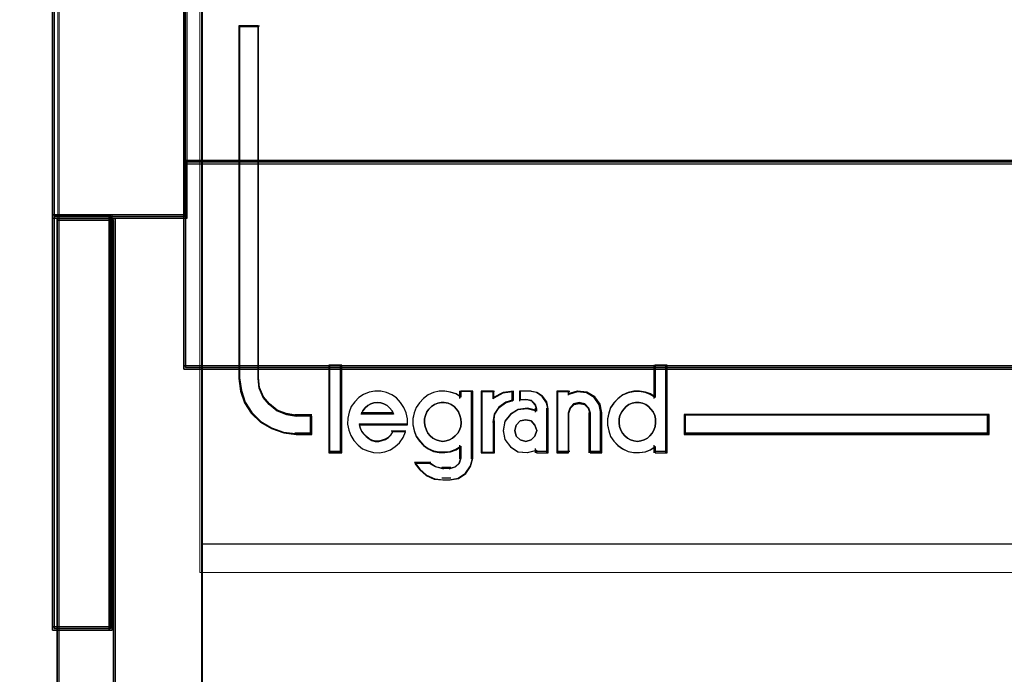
# Model space of a CAD drawing. Header units: millimetres. Extents: x -1290 to 1795, y -4192 to -1311.
# Tile 673 of 1056: x 1436.83 to 1442.09, y -2661.26 to -2657.76. Entities that reach past the tile are written whole.
import ezdxf

# ---------------------------------------------------------------- set-up
doc = ezdxf.new("R2010")
doc.units = ezdxf.units.MM
doc.layers.add('30', color=7, linetype='Continuous')
doc.layers.add('45', color=7, linetype='Continuous')
doc.layers.add('Aparatura', color=7, linetype='Continuous', lineweight=13)

# ---------------------------------------------------------------- blocks, each defined once
blk = doc.blocks.new('*U358')
at = {"layer": '45', "color": 7}
for points in [[(189.646347, -533.443271), (117.625529, -533.443271), (117.625529, -615.466039), (189.646347, -615.466039), (189.646347, -533.443271)], [(189.624863, -533.464815), (117.647013, -533.464815), (117.647013, -615.44629), (189.624863, -615.44629), (189.624863, -533.464815)], [(120.568808, -593.742196), (120.568808, -593.250954), (120.153036, -593.250954), (119.891042, -593.206798), (119.651831, -593.112965), (119.435402, -592.947378), (119.275928, -592.754193), (119.167713, -592.505812), (119.139235, -592.246392), (119.139235, -582.830005), (118.620944, -582.830005), (118.620944, -592.246392), (118.672204, -592.588606), (118.774723, -592.897702), (118.956979, -593.17368), (119.201886, -593.416541), (119.498052, -593.587648), (119.822696, -593.703559), (120.153036, -593.742196), (120.568808, -593.742196)], [(121.349385, -594.216171), (121.349385, -591.91093), (121.046822, -591.91093), (121.046822, -594.216171), (121.349385, -594.216171)], [(138.659947, -593.208975), (130.519382, -593.208975), (130.519382, -593.742196), (138.659947, -593.742196), (138.659947, -593.208975)]]:
    blk.add_lwpolyline(points, close=True, dxfattribs=at)
at = {"layer": '45', "color": 139}
for points in [[(189.646347, -533.443271), (117.625529, -533.443271), (117.625529, -615.466039), (189.646347, -615.466039), (189.646347, -533.443271)], [(124.069539, -593.928913), (124.16285, -593.917427), (124.250329, -593.888711), (124.326144, -593.842766), (124.401959, -593.779591), (124.471942, -593.70493), (124.512766, -593.630269), (124.547757, -593.532635), (124.559421, -593.435001), (124.547757, -593.325881), (124.52443, -593.239734), (124.489438, -593.1421), (124.436951, -593.067439), (124.3728, -592.992778), (124.296985, -592.941089), (124.209506, -592.90663), (124.110363, -592.889401), (124.022884, -592.889401), (123.935405, -592.90663), (123.847926, -592.941089), (123.772111, -592.992778), (123.696296, -593.067439), (123.643809, -593.1421), (123.608817, -593.239734), (123.58549, -593.325881), (123.58549, -593.435001), (123.597153, -593.532635), (123.632145, -593.630269), (123.672968, -593.70493), (123.731288, -593.779591), (123.807103, -593.842766), (123.894582, -593.888711), (123.982061, -593.917427), (124.069539, -593.928913)], [(129.273119, -593.928913), (129.360598, -593.917427), (129.448077, -593.888711), (129.535555, -593.842766), (129.599707, -593.779591), (129.663858, -593.70493), (129.704681, -593.630269), (129.739673, -593.532635), (129.751337, -593.435001), (129.751337, -593.325881), (129.728009, -593.239734), (129.687186, -593.1421), (129.628866, -593.067439), (129.564715, -592.992778), (129.4889, -592.941089), (129.401421, -592.90663), (129.313942, -592.889401), (129.214799, -592.889401), (129.127321, -592.90663), (129.039842, -592.941089), (128.964027, -592.992778), (128.899875, -593.067439), (128.847388, -593.1421), (128.800733, -593.239734), (128.777405, -593.325881), (128.777405, -593.435001), (128.789069, -593.532635), (128.82406, -593.630269), (128.864884, -593.70493), (128.934867, -593.779591), (128.999018, -593.842766), (129.086497, -593.888711), (129.173976, -593.917427), (129.273119, -593.928913)], [(126.578897, -593.637788), (126.530815, -593.495195), (126.428639, -593.38231), (126.28439, -593.352603), (126.140142, -593.38231), (126.025946, -593.495195), (125.989884, -593.637788), (126.025946, -593.786321), (126.140142, -593.887324), (126.28439, -593.928913), (126.428639, -593.887324), (126.530815, -593.786321), (126.578897, -593.637788)]]:
    blk.add_lwpolyline(points, close=True, dxfattribs=at)
for points in [[(118.620944, -582.830005), (118.620944, -592.252048)], [(118.620944, -582.830005), (119.172361, -582.830005)], [(119.127604, -582.830005), (119.127604, -592.252048)], [(121.025338, -591.889386), (121.025338, -594.23592)], [(121.025338, -591.889386), (121.370869, -591.889386)], [(121.326111, -591.889386), (121.326111, -594.23592)], [(129.706579, -591.889386), (129.706579, -592.78527)], [(129.706579, -591.889386), (130.062852, -591.889386)], [(130.018094, -591.889386), (130.018094, -594.23592)], [(118.620944, -592.20896), (118.672517, -592.559737), (118.775663, -592.876568), (118.959034, -593.159453), (119.205439, -593.408392), (119.503417, -593.583781), (119.830046, -593.702592), (120.162406, -593.742196)], [(119.127604, -592.20896), (119.156671, -592.478333), (119.267128, -592.736243), (119.429905, -592.93684), (119.650818, -593.10878), (119.894985, -593.206212), (120.162406, -593.252063)], [(123.123588, -593.485343), (123.123588, -593.327327), (123.089245, -593.169311), (123.026282, -593.022582), (122.940424, -592.88714), (122.83167, -592.768628), (122.705745, -592.683976), (122.562648, -592.621898), (122.413827, -592.588038), (122.253559, -592.582394), (122.104738, -592.610611), (121.955917, -592.672689), (121.824268, -592.757341), (121.721238, -592.875853), (121.623932, -593.000008), (121.566694, -593.146737), (121.538074, -593.310397), (121.526627, -593.468413), (121.56097, -593.626429), (121.612485, -593.773158), (121.698343, -593.908601), (121.807097, -594.027113), (121.921574, -594.123051), (122.070395, -594.185129), (122.219216, -594.224633), (122.37376, -594.23592), (122.522581, -594.207703), (122.671402, -594.151268), (122.797327, -594.066617), (122.917529, -593.965035), (123.014834, -593.823949), (123.077797, -593.67722)], [(124.559421, -592.746105), (124.426842, -592.661427), (124.276969, -592.61062), (124.127096, -592.582394), (123.977223, -592.588039), (123.821586, -592.621911), (123.683242, -592.684008), (123.556427, -592.779976), (123.446905, -592.898526), (123.36044, -593.02272), (123.308561, -593.169495), (123.273975, -593.327561), (123.273975, -593.485626), (123.308561, -593.643692), (123.36044, -593.796112), (123.446905, -593.920307), (123.556427, -594.038856), (123.683242, -594.129179), (123.821586, -594.196922), (123.977223, -594.225148), (124.127096, -594.225148), (124.276969, -594.208212), (124.426842, -594.15176), (124.559421, -594.067082)], [(124.514663, -592.582394), (124.514663, -592.78527)], [(124.514663, -592.582394), (124.870936, -592.582394)], [(124.826178, -592.582394), (124.826178, -594.390321)], [(125.092935, -592.582394), (125.092935, -594.23592)], [(125.092935, -592.582394), (125.454579, -592.582394)], [(125.961238, -592.582394), (125.670381, -592.630637), (125.409821, -592.796042)], [(125.409821, -592.582394), (125.409821, -592.796042)], [(125.916481, -592.582394), (125.916481, -592.86247)], [(126.116996, -592.582394), (126.116996, -592.851698)], [(126.417769, -592.582394), (126.116996, -592.582394)], [(126.87967, -593.08689), (126.843044, -592.894701), (126.727062, -592.726536), (126.56835, -592.624436), (126.373011, -592.582394)], [(127.114202, -592.582394), (127.114202, -594.23592)], [(127.114202, -592.582394), (127.457942, -592.582394)], [(128.315504, -593.198202), (128.26863, -592.955432), (128.128009, -592.748189), (127.911218, -592.612), (127.659271, -592.582394), (127.413184, -592.65937)], [(127.413184, -592.582394), (127.413184, -592.697297)], [(129.751337, -592.746105), (129.618757, -592.661427), (129.480413, -592.61062), (129.319012, -592.582394), (129.169139, -592.588039), (129.019266, -592.621911), (128.875158, -592.684008), (128.748342, -592.779976), (128.63882, -592.898526), (128.552355, -593.02272), (128.500476, -593.169495), (128.46589, -593.327561), (128.46589, -593.485626), (128.500476, -593.643692), (128.552355, -593.796112), (128.63882, -593.920307), (128.748342, -594.038856), (128.875158, -594.129179), (129.019266, -594.196922), (129.169139, -594.225148), (129.319012, -594.225148), (129.480413, -594.208212), (129.618757, -594.15176), (129.751337, -594.067082)], [(125.961238, -592.819382), (125.749155, -592.884437), (125.567369, -593.014548), (125.440119, -593.2038), (125.409821, -593.422622)], [(126.116996, -592.806814), (126.333624, -592.806814)], [(126.578897, -593.08689), (126.539592, -592.950109), (126.441328, -592.839381), (126.290657, -592.806814)], [(122.756573, -593.198202), (122.715505, -593.114569), (122.645102, -593.030935), (122.580566, -592.973034), (122.492562, -592.921568), (122.416292, -592.895834), (122.328289, -592.889401), (122.228551, -592.895834), (122.152281, -592.921568), (122.064278, -592.973034), (121.999742, -593.030935), (121.935206, -593.114569), (121.88827, -593.198202)], [(126.578897, -593.106578), (126.333299, -593.043802), (126.081852, -593.072336), (125.877187, -593.203597), (125.725149, -593.391928), (125.678369, -593.637328), (125.725149, -593.877022), (125.877187, -594.076766), (126.081852, -594.208027), (126.333299, -594.225148), (126.578897, -594.162371)], [(126.534139, -593.043802), (126.534139, -593.147932)], [(126.834912, -593.043802), (126.834912, -594.23592)], [(128.014731, -593.198202), (127.966607, -593.043802), (127.864344, -592.921568), (127.707942, -592.889401), (127.563571, -592.921568), (127.461308, -593.043802), (127.413184, -593.198202)], [(120.117648, -593.208975), (120.568808, -593.208975)], [(120.52405, -593.208975), (120.52405, -593.742196)], [(121.88827, -593.153318), (122.756573, -593.153318)], [(125.092935, -594.23592), (125.454579, -594.23592), (125.454579, -593.379534)], [(127.413184, -593.153318), (127.413184, -594.23592)], [(127.969973, -593.153318), (127.969973, -594.23592)], [(128.270746, -593.153318), (128.270746, -594.23592)], [(130.519382, -593.208975), (138.659947, -593.208975)], [(130.519382, -593.208975), (130.519382, -593.742196)], [(138.61698, -593.742196), (138.61698, -593.208975)], [(121.838142, -593.46212), (123.123588, -593.46212)], [(121.838142, -593.46212), (121.861544, -593.565178), (121.902499, -593.656112), (121.961006, -593.734921), (122.025364, -593.801606), (122.101423, -593.862229), (122.177482, -593.904664), (122.265243, -593.928913), (122.364705, -593.928913), (122.452466, -593.904664), (122.540226, -593.874353), (122.616285, -593.825855), (122.680643, -593.75917), (122.733299, -593.668237)], [(122.688541, -593.648837), (123.07883, -593.648837)], [(120.117648, -593.697312), (120.568808, -593.697312)], [(130.519382, -593.697312), (138.659947, -593.697312)], [(121.025338, -594.192831), (121.370869, -594.192831)], [(124.514663, -594.027658), (124.514663, -594.390321)], [(126.534139, -594.121017), (126.534139, -594.23592)], [(126.534139, -594.192831), (126.87967, -594.192831)], [(127.114202, -594.192831), (127.457942, -594.192831)], [(127.969973, -594.192831), (128.315504, -594.192831)], [(129.706579, -594.027658), (129.706579, -594.23592)], [(129.706579, -594.192831), (130.062852, -594.192831)], [(124.242535, -594.955859), (124.475941, -594.914496), (124.679424, -594.778589), (124.811089, -594.577683), (124.870936, -594.347232)], [(124.242535, -594.659625), (124.397745, -594.608622), (124.507685, -594.506616), (124.559421, -594.347232)], [(123.318733, -594.483679), (123.460427, -594.67134), (123.637545, -594.828734), (123.855991, -594.931644), (124.092149, -594.955859)], [(123.318733, -594.483679), (123.746618, -594.483679)], [(123.70186, -594.483679), (123.87812, -594.600976), (124.092149, -594.659625)], [(124.047391, -594.616536), (124.285503, -594.616536)], [(124.285503, -594.91277), (124.047391, -594.91277)], [(117.625529, -596.66145), (189.646347, -596.66145)]]:
    blk.add_lwpolyline(points, dxfattribs=at)
at = {"layer": '45', "color": 1}
for points in [[(120.568808, -593.742196), (120.568808, -593.250954), (120.153036, -593.250954), (119.891042, -593.206798), (119.651831, -593.112965), (119.435402, -592.947378), (119.275928, -592.754193), (119.167713, -592.505812), (119.139235, -592.246392), (119.139235, -582.830005), (118.620944, -582.830005), (118.620944, -592.246392), (118.672204, -592.588606), (118.774723, -592.897702), (118.956979, -593.17368), (119.201886, -593.416541), (119.498052, -593.587648), (119.822696, -593.703559), (120.153036, -593.742196), (120.568808, -593.742196)], [(120.547324, -593.720652), (120.547324, -593.23135), (120.140723, -593.23135), (119.884509, -593.187368), (119.650575, -593.093905), (119.43892, -592.928972), (119.282963, -592.73655), (119.177136, -592.48915), (119.149286, -592.230755), (119.149286, -582.851549), (118.642428, -582.851549), (118.642428, -592.230755), (118.692557, -592.571617), (118.792815, -592.879492), (118.97105, -593.154381), (119.210555, -593.396283), (119.500188, -593.566714), (119.817671, -593.682167), (120.140723, -593.720652), (120.547324, -593.720652)], [(138.659947, -593.208975), (130.519382, -593.208975), (130.519382, -593.742196), (138.659947, -593.742196), (138.659947, -593.208975)]]:
    blk.add_lwpolyline(points, close=True, dxfattribs=at)
at = {"layer": '45', "color": 59}
for points in [[(121.370869, -594.23592), (121.370869, -591.889386), (121.025338, -591.889386), (121.025338, -594.23592), (121.370869, -594.23592)], [(128.551748, -593.031851), (128.500233, -593.177459), (128.46589, -593.334268), (128.46589, -593.491077), (128.500233, -593.647886), (128.551748, -593.799095), (128.637606, -593.922302), (128.74636, -594.039909), (128.872285, -594.129514), (129.015382, -594.196718), (129.164203, -594.224719), (129.313024, -594.224719), (129.473292, -594.207918), (129.610665, -594.151915), (129.742315, -594.06791), (129.742315, -594.23592), (130.062852, -594.23592), (130.062852, -591.889386), (129.742315, -591.889386), (129.742315, -592.757435), (129.610665, -592.673431), (129.473292, -592.623028), (129.313024, -592.595026), (129.164203, -592.600626), (129.015382, -592.634228), (128.872285, -592.695832), (128.74636, -592.791037), (128.637606, -592.908644), (128.551748, -593.031851)], [(121.538074, -593.310397), (121.526627, -593.468413), (121.56097, -593.626429), (121.612485, -593.773158), (121.698343, -593.908601), (121.807097, -594.027113), (121.921574, -594.123051), (122.070395, -594.185129), (122.219216, -594.224633), (122.37376, -594.23592), (122.522581, -594.207703), (122.671402, -594.151268), (122.797327, -594.066617), (122.917529, -593.965035), (123.014834, -593.823949), (123.077797, -593.67722), (122.722917, -593.67722), (122.671402, -593.761872), (122.608439, -593.823949), (122.534029, -593.869097), (122.448171, -593.897314), (122.362313, -593.919888), (122.265007, -593.919888), (122.179149, -593.897314), (122.104738, -593.85781), (122.030328, -593.801376), (121.967365, -593.739298), (121.910126, -593.665933), (121.870059, -593.581282), (121.847164, -593.485343), (123.123588, -593.485343), (123.123588, -593.327327), (123.089245, -593.169311), (123.026282, -593.022582), (122.940424, -592.88714), (122.83167, -592.768628), (122.705745, -592.683976), (122.562648, -592.621898), (122.413827, -592.588038), (122.253559, -592.582394), (122.104738, -592.610611), (121.955917, -592.672689), (121.824268, -592.757341), (121.721238, -592.875853), (121.623932, -593.000008), (121.566694, -593.146737), (121.538074, -593.310397)], [(123.308318, -593.164565), (123.273975, -593.321303), (123.273975, -593.478041), (123.308318, -593.634779), (123.359833, -593.78592), (123.445691, -593.909071), (123.554445, -594.026625), (123.68037, -594.11619), (123.817743, -594.183363), (123.972288, -594.211352), (124.121108, -594.211352), (124.269929, -594.194559), (124.41875, -594.138581), (124.550399, -594.054614), (124.550399, -594.379286), (124.504608, -594.519231), (124.407302, -594.608796), (124.269929, -594.653578), (124.069594, -594.653578), (123.874982, -594.608796), (123.714713, -594.519231), (123.319766, -594.519231), (123.457139, -594.692763), (123.628855, -594.838305), (123.840638, -594.933468), (124.069594, -594.955859), (124.269929, -594.955859), (124.49316, -594.916674), (124.687772, -594.787925), (124.813697, -594.5976), (124.870936, -594.379286), (124.870936, -592.582394), (124.550399, -592.582394), (124.550399, -592.74473), (124.41875, -592.660763), (124.269929, -592.610383), (124.121108, -592.582394), (123.972288, -592.587992), (123.817743, -592.621579), (123.68037, -592.683155), (123.554445, -592.778317), (123.445691, -592.895871), (123.359833, -593.019022), (123.308318, -593.164565)], [(125.092935, -592.582394), (125.092935, -594.23592), (125.427349, -594.23592), (125.427349, -593.400692), (125.456684, -593.191885), (125.579889, -593.011295), (125.755897, -592.88714), (125.961238, -592.825062), (125.961238, -592.582394), (125.679627, -592.621898), (125.427349, -592.757341), (125.427349, -592.582394), (125.092935, -592.582394)], [(125.114419, -592.603939), (125.114419, -594.216171), (125.432285, -594.216171), (125.432285, -593.401801), (125.460168, -593.198209), (125.577276, -593.022129), (125.744574, -592.901074), (125.939755, -592.840546), (125.939755, -592.603939), (125.672078, -592.642456), (125.432285, -592.774516), (125.432285, -592.603939), (125.114419, -592.603939)], [(125.874735, -593.214459), (125.724573, -593.400692), (125.678369, -593.64336), (125.724573, -593.880384), (125.874735, -594.077904), (126.076877, -594.207703), (126.325223, -594.224633), (126.567794, -594.162555), (126.567794, -594.23592), (126.87967, -594.23592), (126.87967, -593.056443), (126.845017, -592.875853), (126.735283, -592.717837), (126.58512, -592.621898), (126.400305, -592.582394), (126.134632, -592.582394), (126.134632, -592.813775), (126.313672, -592.813775), (126.446509, -592.841992), (126.533141, -592.937931), (126.567794, -593.056443), (126.567794, -593.11852), (126.325223, -593.056443), (126.076877, -593.08466), (125.874735, -593.214459)], [(127.114202, -592.582394), (127.114202, -594.23592), (127.426078, -594.23592), (127.426078, -593.169311), (127.472282, -593.033869), (127.570465, -592.926644), (127.709077, -592.898426), (127.85924, -592.926644), (127.957423, -593.033869), (128.003627, -593.169311), (128.003627, -594.23592), (128.315504, -594.23592), (128.315504, -593.169311), (128.2693, -592.937931), (128.130688, -592.74041), (127.916995, -592.610611), (127.668649, -592.582394), (127.426078, -592.655759), (127.426078, -592.582394), (127.114202, -592.582394)], [(127.133895, -592.603939), (127.133895, -594.216171), (127.435081, -594.216171), (127.435081, -593.176199), (127.479702, -593.044139), (127.574519, -592.939591), (127.70838, -592.912079), (127.853396, -592.939591), (127.948213, -593.044139), (127.992834, -593.176199), (127.992834, -594.216171), (128.29402, -594.216171), (128.29402, -593.176199), (128.2494, -592.950596), (128.115539, -592.758009), (127.909171, -592.631451), (127.669337, -592.603939), (127.435081, -592.675471), (127.435081, -592.603939), (127.133895, -592.603939)], [(122.715505, -593.114569), (122.756573, -593.198202), (121.88827, -593.198202), (121.935206, -593.114569), (121.999742, -593.030935), (122.064278, -592.973034), (122.152281, -592.921568), (122.228551, -592.895834), (122.328289, -592.889401), (122.416292, -592.895834), (122.492562, -592.921568), (122.580566, -592.973034), (122.645102, -593.030935), (122.715505, -593.114569)], [(122.756573, -593.198202), (121.88827, -593.198202), (121.935206, -593.114569), (121.999742, -593.030935), (122.064278, -592.973034), (122.152281, -592.921568), (122.228551, -592.895834), (122.328289, -592.889401), (122.416292, -592.895834), (122.492562, -592.921568), (122.580566, -592.973034), (122.645102, -593.030935), (122.715505, -593.114569), (122.756573, -593.198202)], [(123.935405, -592.90663), (124.022884, -592.889401), (124.110363, -592.889401), (124.209506, -592.90663), (124.296985, -592.941089), (124.3728, -592.992778), (124.436951, -593.067439), (124.489438, -593.1421), (124.52443, -593.239734), (124.547757, -593.325881), (124.559421, -593.435001), (124.547757, -593.532635), (124.512766, -593.630269), (124.471942, -593.70493), (124.401959, -593.779591), (124.326144, -593.842766), (124.250329, -593.888711), (124.16285, -593.917427), (124.069539, -593.928913), (123.982061, -593.917427), (123.894582, -593.888711), (123.807103, -593.842766), (123.731288, -593.779591), (123.672968, -593.70493), (123.632145, -593.630269), (123.597153, -593.532635), (123.58549, -593.435001), (123.58549, -593.325881), (123.608817, -593.239734), (123.643809, -593.1421), (123.696296, -593.067439), (123.772111, -592.992778), (123.847926, -592.941089), (123.935405, -592.90663)], [(123.696296, -593.067439), (123.772111, -592.992778), (123.847926, -592.941089), (123.935405, -592.90663), (124.022884, -592.889401), (124.110363, -592.889401), (124.209506, -592.90663), (124.296985, -592.941089), (124.3728, -592.992778), (124.436951, -593.067439), (124.489438, -593.1421), (124.52443, -593.239734), (124.547757, -593.325881), (124.559421, -593.435001), (124.547757, -593.532635), (124.512766, -593.630269), (124.471942, -593.70493), (124.401959, -593.779591), (124.326144, -593.842766), (124.250329, -593.888711), (124.16285, -593.917427), (124.069539, -593.928913), (123.982061, -593.917427), (123.894582, -593.888711), (123.807103, -593.842766), (123.731288, -593.779591), (123.672968, -593.70493), (123.632145, -593.630269), (123.597153, -593.532635), (123.58549, -593.435001), (123.58549, -593.325881), (123.608817, -593.239734), (123.643809, -593.1421), (123.696296, -593.067439)], [(129.4889, -592.941089), (129.564715, -592.992778), (129.628866, -593.067439), (129.687186, -593.1421), (129.728009, -593.239734), (129.751337, -593.325881), (129.751337, -593.435001), (129.739673, -593.532635), (129.704681, -593.630269), (129.663858, -593.70493), (129.599707, -593.779591), (129.535555, -593.842766), (129.448077, -593.888711), (129.360598, -593.917427), (129.273119, -593.928913), (129.173976, -593.917427), (129.086497, -593.888711), (128.999018, -593.842766), (128.934867, -593.779591), (128.864884, -593.70493), (128.82406, -593.630269), (128.789069, -593.532635), (128.777405, -593.435001), (128.777405, -593.325881), (128.800733, -593.239734), (128.847388, -593.1421), (128.899875, -593.067439), (128.964027, -592.992778), (129.039842, -592.941089), (129.127321, -592.90663), (129.214799, -592.889401), (129.313942, -592.889401), (129.401421, -592.90663), (129.4889, -592.941089)], [(128.899875, -593.067439), (128.964027, -592.992778), (129.039842, -592.941089), (129.127321, -592.90663), (129.214799, -592.889401), (129.313942, -592.889401), (129.401421, -592.90663), (129.4889, -592.941089), (129.564715, -592.992778), (129.628866, -593.067439), (129.687186, -593.1421), (129.728009, -593.239734), (129.751337, -593.325881), (129.751337, -593.435001), (129.739673, -593.532635), (129.704681, -593.630269), (129.663858, -593.70493), (129.599707, -593.779591), (129.535555, -593.842766), (129.448077, -593.888711), (129.360598, -593.917427), (129.273119, -593.928913), (129.173976, -593.917427), (129.086497, -593.888711), (128.999018, -593.842766), (128.934867, -593.779591), (128.864884, -593.70493), (128.82406, -593.630269), (128.789069, -593.532635), (128.777405, -593.435001), (128.777405, -593.325881), (128.800733, -593.239734), (128.847388, -593.1421), (128.899875, -593.067439)], [(126.530815, -593.495195), (126.578897, -593.637788), (126.530815, -593.786321), (126.428639, -593.887324), (126.28439, -593.928913), (126.140142, -593.887324), (126.025946, -593.786321), (125.989884, -593.637788), (126.025946, -593.495195), (126.140142, -593.38231), (126.28439, -593.352603), (126.428639, -593.38231), (126.530815, -593.495195)], [(126.530815, -593.495195), (126.578897, -593.637788), (126.530815, -593.786321), (126.428639, -593.887324), (126.28439, -593.928913), (126.140142, -593.887324), (126.025946, -593.786321), (125.989884, -593.637788), (126.025946, -593.495195), (126.140142, -593.38231), (126.28439, -593.352603), (126.428639, -593.38231), (126.530815, -593.495195)], [(138.638464, -593.230519), (130.540866, -593.230519), (130.540866, -593.720652), (138.638464, -593.720652), (138.638464, -593.230519)]]:
    blk.add_lwpolyline(points, close=True, dxfattribs=at)
blk = doc.blocks.new('*U370')
at = {"layer": '30', "color": 7}
for points in [[(113.649238, -710.799599), (113.649238, -737.88977), (113.649238, -710.799599)], [(115.194714, -710.799599), (113.649238, -710.799599), (113.649238, -737.88977), (115.194714, -737.88977), (117.245982, -737.88977), (117.245982, -736.430645), (117.245982, -734.916459), (117.245982, -713.855503), (117.245982, -712.341316), (117.245982, -710.799599), (115.194714, -710.799599)], [(115.200756, -710.842688), (113.692205, -710.842688), (113.692205, -737.846682), (115.200756, -737.846682), (117.203014, -737.846682), (117.203014, -736.392198), (117.203014, -734.882829), (117.203014, -713.88887), (117.203014, -712.3795), (117.203014, -710.842688), (115.200756, -710.842688)], [(548.842747, -712.336426), (117.158256, -712.336426), (117.158256, -713.851227), (117.158256, -734.920729), (117.158256, -736.435529), (548.842747, -736.435529), (548.842747, -734.920729), (548.842747, -713.851227), (548.842747, -712.336426)], [(117.158256, -713.844528), (117.158256, -734.925633), (117.158256, -713.844528)], [(117.158256, -736.435529), (117.158256, -734.83766), (117.158256, -736.435529)], [(117.158256, -736.347557), (548.842747, -736.347557), (117.158256, -736.347557)], [(117.158256, -739.426597), (117.158256, -736.347557), (117.158256, -739.426597)], [(548.842747, -736.347557), (117.158256, -736.347557), (117.158256, -737.825299), (117.158256, -739.386687), (117.158256, -741.923942), (548.842747, -741.923942), (548.842747, -739.386687), (548.842747, -737.825299), (548.842747, -736.347557)], [(548.79978, -736.390645), (117.201224, -736.390645), (117.201224, -737.84555), (117.201224, -739.382809), (117.201224, -741.880853), (548.79978, -741.880853), (548.79978, -739.382809), (548.79978, -737.84555), (548.79978, -736.390645)], [(113.649238, -737.801798), (113.649238, -748.893525), (113.649238, -737.801798)], [(117.245982, -737.801798), (113.649238, -737.801798), (117.245982, -737.801798)], [(113.649238, -737.801798), (113.649238, -748.893525), (113.649238, -737.801798)], [(115.244409, -737.801798), (113.649238, -737.801798), (113.649238, -748.893525), (115.244409, -748.893525), (115.244409, -737.801798)], [(115.201441, -737.844886), (113.692205, -737.844886), (113.692205, -748.850437), (115.201441, -748.850437), (115.201441, -737.844886)], [(115.156683, -737.801798), (115.156683, -748.893525), (115.156683, -737.801798)], [(117.158256, -739.338625), (117.158256, -741.923942), (117.158256, -739.338625)], [(117.158256, -741.835969), (548.842747, -741.835969), (117.158256, -741.835969)]]:
    blk.add_lwpolyline(points, close=True, dxfattribs=at)
at = {"layer": '30', "color": 59}
blk.add_lwpolyline([(113.649238, -748.805553), (115.244409, -748.805553), (113.649238, -748.805553)], close=True, dxfattribs=at)

msp = doc.modelspace()

# ---------------------------------------------------------------- linework, layer by layer
at = {"layer": 'Aparatura', "color": 7, "lineweight": 13}
for points in [[(1436.8324, -2672.8177), (1436.8324, -2668.8254), (1436.9286, -2668.8254), (1437.0369, -2668.8254), (1437.0369, -2668.2241), (1437.0369, -2662.9331), (1437.0369, -2661.0332), (1437.0369, -2658.8326), (1437.0369, -2653.4454), (1437.0369, -2651.2448), (1437.0369, -2649.5493), (1437.0369, -2649.3449), (1437.0369, -2632.9668)], [(1436.8384, -2672.8241), (1436.8384, -2668.8314), (1436.9349, -2668.8314), (1437.0433, -2668.8314), (1437.0433, -2668.2301), (1437.0433, -2662.9387), (1437.0433, -2661.0386), (1437.0433, -2658.8378), (1437.0433, -2653.4502), (1437.0433, -2651.2494), (1437.0433, -2649.5538), (1437.0433, -2649.3493), (1437.0433, -2632.9699)], [(1437.7952, -2660.7133), (1437.7952, -2651.697), (1524.1608, -2651.697), (1524.1608, -2660.7133)], [(1437.7952, -2660.7129), (1524.1608, -2660.7129)]]:
    msp.add_lwpolyline(points, dxfattribs=at)
for points in [[(1437.7952, -2651.697), (1524.1608, -2651.697), (1524.1608, -2660.7133), (1437.7952, -2660.7133), (1437.7952, -2651.697)], [(1437.0304, -2658.826), (1437.0304, -2661.0397), (1437.0304, -2658.826)], [(1437.0304, -2658.826), (1437.0304, -2661.0397), (1437.0304, -2658.826)], [(1437.0304, -2661.0294), (1437.0304, -2662.9318), (1437.0304, -2668.2295), (1437.0304, -2668.8315), (1437.3441, -2668.8315), (1437.3441, -2668.2295), (1437.3441, -2662.9318), (1437.3441, -2662.7271), (1437.3441, -2658.826), (1437.0304, -2658.826), (1437.0304, -2661.0294)], [(1437.0365, -2661.0328), (1437.0365, -2662.9329), (1437.0365, -2668.2241), (1437.0365, -2668.8254), (1437.3376, -2668.8254), (1437.3376, -2668.2241), (1437.3376, -2662.9329), (1437.3376, -2662.7284), (1437.3376, -2658.8321), (1437.0365, -2658.8321), (1437.0365, -2661.0328)], [(1437.3308, -2658.826), (1437.3308, -2662.7352), (1437.3308, -2658.826)], [(1437.3308, -2658.826), (1437.3308, -2661.0397), (1437.3308, -2658.826)], [(1437.0304, -2661.0264), (1437.0304, -2662.9395), (1437.0304, -2661.0264)]]:
    msp.add_lwpolyline(points, close=True, dxfattribs=at)

# ---------------------------------------------------------------- block references
at = {"layer": 'Aparatura', "color": 7, "lineweight": 13, "xscale": 0.2, "yscale": 0.2, "zscale": 0.2}
for name, p in [('*U358', (1414.278, -2541.227)), ('*U370', (1414.278, -2511.2423))]:
    msp.add_blockref(name, p, dxfattribs=at)

doc.saveas('drawing.dxf')
